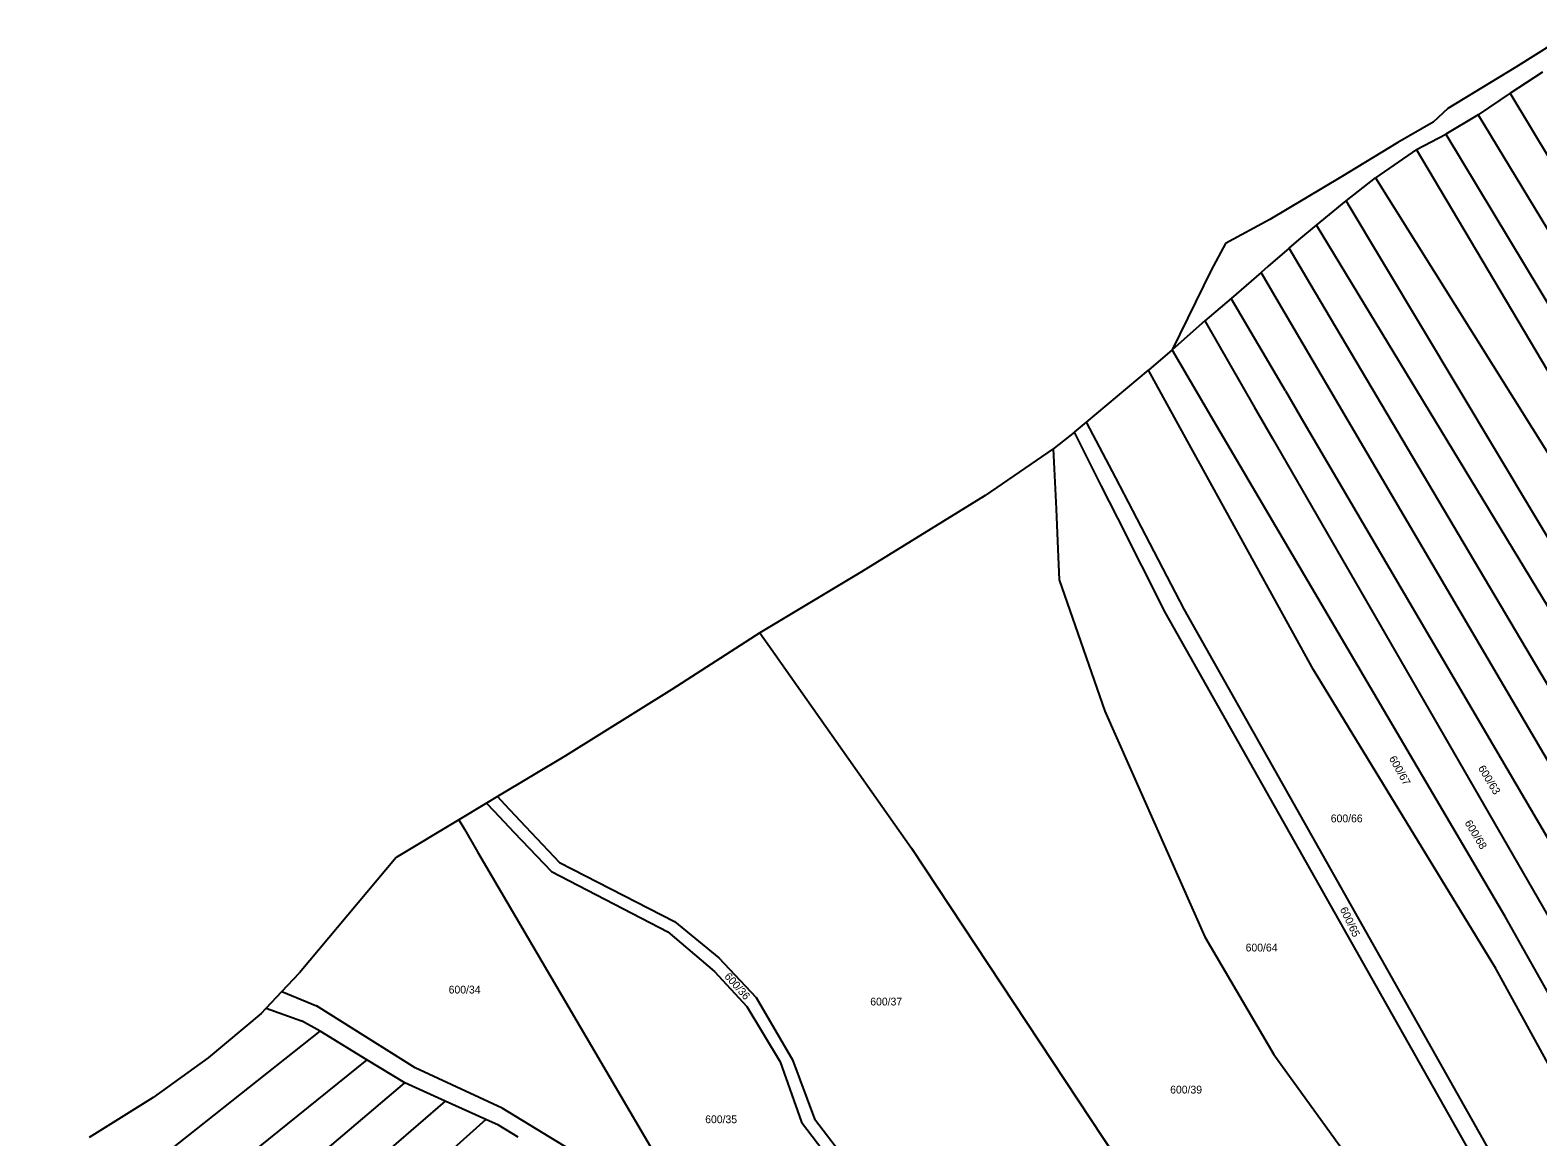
# Model space of a CAD drawing. Extents: x -580630 to -576196, y -1189024 to -1183567.
# Drawn here: x -578819.9 to -578490.7, y -1184779.6 to -1184538 of the extents above; entities that cross this region are included whole.
import ezdxf

# ---------------------------------------------------------------- set-up
doc = ezdxf.new("R2010")
doc.units = 0
for name, color, linetype in [('Vrstva 1', 7, 'Continuous'), ('Vrstva 13', 7, 'Continuous'), ('Vrstva 18', 7, 'Continuous'), ('Vrstva 6', 7, 'Continuous')]:
    doc.layers.add(name, color=color, linetype=linetype)

msp = doc.modelspace()

# ---------------------------------------------------------------- linework, layer by layer
at = {"layer": 'Vrstva 1'}
for p, q in [((-578496.8, -1184551.76), (-578489.64, -1184547.14)), ((-578496.8, -1184551.76), (-578503.77, -1184556.47)), ((-578503.77, -1184556.47), (-578510.81, -1184560.71)), ((-578517.19, -1184564.06), (-578510.81, -1184560.71)), ((-578517.19, -1184564.06), (-578526.16, -1184570.28)), ((-578532.58, -1184575.28), (-578526.16, -1184570.28)), ((-578539.08, -1184580.57), (-578532.58, -1184575.28)), ((-578545.02, -1184585.63), (-578542.88, -1184583.81)), ((-578542.88, -1184583.81), (-578539.08, -1184580.57)), ((-578545.02, -1184585.63), (-578549.65, -1184589.64)), ((-578549.65, -1184589.64), (-578551.16, -1184590.95)), ((-578551.16, -1184590.95), (-578557.66, -1184596.59)), ((-578557.66, -1184596.59), (-578563.47, -1184601.48)), ((-578545.85, -1184616.75), (-578557.66, -1184596.59)), ((-578563.47, -1184601.48), (-578570.58, -1184607.81)), ((-578764.98, -1184747.9), (-578757.41, -1184750.99)), ((-578768.41, -1184751.52), (-578760.64, -1184754.27)), ((-578735.83, -1184764.58), (-578757.41, -1184750.99)), ((-578756.62, -1184756.57), (-578760.64, -1184754.27)), ((-578746.38, -1184762.81), (-578756.62, -1184756.57)), ((-578738.14, -1184767.83), (-578746.38, -1184762.81)), ((-578716.87, -1184773.32), (-578735.83, -1184764.58)), ((-578729.32, -1184771.81), (-578738.14, -1184767.83)), ((-578720.39, -1184775.85), (-578729.32, -1184771.81)), ((-578674.18, -1184799.34), (-578716.87, -1184773.32)), ((-578717.66, -1184777.08), (-578720.39, -1184775.85)), ((-578713.38, -1184779.68), (-578717.66, -1184777.08))]:
    msp.add_line(p, q, dxfattribs=at)
at = {"layer": 'Vrstva 13'}
for p, q in [((-578482.74, -1184538.01), (-578495.55, -1184546.08)), ((-578495.55, -1184546.08), (-578510.35, -1184555.14)), ((-578510.35, -1184555.14), (-578513.55, -1184558.08)), ((-578513.55, -1184558.08), (-578521.27, -1184562.53)), ((-578521.27, -1184562.53), (-578533.77, -1184570.11)), ((-578533.77, -1184570.11), (-578549.22, -1184579.33)), ((-578549.22, -1184579.33), (-578558.92, -1184584.6)), ((-578558.92, -1184584.6), (-578562.03, -1184590.37)), ((-578562.03, -1184590.37), (-578570.58, -1184607.81)), ((-578570.58, -1184607.81), (-578575.76, -1184612.22)), ((-578589.27, -1184623.59), (-578575.76, -1184612.22)), ((-578591.89, -1184625.8), (-578596.3, -1184629.24)), ((-578591.89, -1184625.8), (-578589.27, -1184623.59)), ((-578596.54, -1184629.4), (-578611.43, -1184639.61)), ((-578596.3, -1184629.24), (-578596.54, -1184629.4)), ((-578611.43, -1184639.61), (-578638.39, -1184656.24)), ((-578638.39, -1184656.24), (-578660.58, -1184669.58)), ((-578660.58, -1184669.58), (-578679.83, -1184681.92)), ((-578679.83, -1184681.92), (-578703, -1184696.4)), ((-578703, -1184696.4), (-578717.88, -1184705.33)), ((-578717.88, -1184705.33), (-578720.27, -1184706.77)), ((-578720.27, -1184706.77), (-578726.32, -1184710.4)), ((-578726.32, -1184710.4), (-578739.99, -1184718.61)), ((-578739.99, -1184718.61), (-578761.11, -1184743.8)), ((-578764.98, -1184747.9), (-578761.11, -1184743.8)), ((-578768.41, -1184751.52), (-578764.98, -1184747.9)), ((-578769.5, -1184752.67), (-578768.41, -1184751.52)), ((-578769.5, -1184752.67), (-578781.01, -1184762.36)), ((-578781.01, -1184762.36), (-578793.03, -1184771.05)), ((-578793.03, -1184771.05), (-578807.01, -1184779.73))]:
    msp.add_line(p, q, dxfattribs=at)
at = {"layer": 'Vrstva 6'}
for p, q in [((-578394.57, -1184721.78), (-578496.8, -1184551.76)), ((-578503.77, -1184556.47), (-578461.4, -1184626.51)), ((-578510.81, -1184560.71), (-578468.27, -1184631.48)), ((-578472.18, -1184640.07), (-578517.19, -1184564.06)), ((-578526.16, -1184570.28), (-578476.72, -1184649.27)), ((-578467.05, -1184684.78), (-578532.58, -1184575.28)), ((-578466.3, -1184700.51), (-578539.08, -1184580.57)), ((-578540.44, -1184593.37), (-578545.02, -1184585.63)), ((-578547.89, -1184596.52), (-578551.16, -1184590.95)), ((-578475.15, -1184703.67), (-578540.44, -1184593.37)), ((-578534.83, -1184618.74), (-578547.89, -1184596.52)), ((-578563.47, -1184601.48), (-578552.65, -1184620.24)), ((-578560.81, -1184624.43), (-578570.58, -1184607.81)), ((-578567.22, -1184627.72), (-578575.76, -1184612.22)), ((-578545.85, -1184616.75), (-578541.8, -1184623.66)), ((-578477.35, -1184716.6), (-578534.83, -1184618.74)), ((-578552.65, -1184620.24), (-578548.65, -1184627.18)), ((-578586.05, -1184637.41), (-578591.89, -1184625.8)), ((-578582.84, -1184635.74), (-578589.27, -1184623.59)), ((-578497.84, -1184731.52), (-578560.81, -1184624.43)), ((-578541.8, -1184623.66), (-578483.99, -1184722.3)), ((-578596.54, -1184629.4), (-578595.93, -1184642.53)), ((-578563.36, -1184634.73), (-578567.22, -1184627.72)), ((-578548.65, -1184627.18), (-578480.91, -1184744.64)), ((-578579.18, -1184642.85), (-578582.84, -1184635.74)), ((-578539.7, -1184677.67), (-578563.36, -1184634.73)), ((-578582.46, -1184644.55), (-578586.05, -1184637.41)), ((-578595.93, -1184642.53), (-578595.52, -1184651.32)), ((-578567.92, -1184664.42), (-578579.18, -1184642.85)), ((-578572.05, -1184665.25), (-578582.46, -1184644.55)), ((-578595.52, -1184651.32), (-578595.21, -1184658.03)), ((-578595.21, -1184658.03), (-578585.26, -1184686.69)), ((-578496.01, -1184799.73), (-578572.05, -1184665.25)), ((-578491.82, -1184799.33), (-578567.92, -1184664.42)), ((-578660.58, -1184669.58), (-578657.25, -1184674.31)), ((-578657.25, -1184674.31), (-578652.6, -1184680.91)), ((-578499.9, -1184742.89), (-578539.7, -1184677.67)), ((-578652.6, -1184680.91), (-578627.51, -1184716.57)), ((-578585.26, -1184686.69), (-578563.43, -1184735.98)), ((-578717.88, -1184705.33), (-578716.33, -1184706.99)), ((-578720.27, -1184706.77), (-578718.67, -1184708.45)), ((-578718.67, -1184708.45), (-578714.2, -1184713.16)), ((-578716.33, -1184706.99), (-578711.75, -1184711.87)), ((-578726.32, -1184710.4), (-578725.1, -1184712.47)), ((-578711.75, -1184711.87), (-578704.36, -1184719.75)), ((-578725.1, -1184712.47), (-578722.21, -1184717.4)), ((-578714.2, -1184713.16), (-578706.11, -1184721.67)), ((-578722.21, -1184717.4), (-578674.18, -1184799.34)), ((-578627.51, -1184716.57), (-578582.82, -1184784.22)), ((-578706.11, -1184721.67), (-578680.69, -1184734.87)), ((-578704.36, -1184719.75), (-578679.21, -1184732.59)), ((-578449.19, -1184818.22), (-578497.84, -1184731.52)), ((-578680.69, -1184734.87), (-578670.49, -1184743.51)), ((-578679.21, -1184732.59), (-578669.52, -1184740.55)), ((-578563.43, -1184735.98), (-578548.37, -1184761.66)), ((-578669.52, -1184740.55), (-578661.39, -1184749.2)), ((-578670.49, -1184743.51), (-578663.4, -1184751.12)), ((-578457.94, -1184819.46), (-578499.9, -1184742.89)), ((-578663.4, -1184751.12), (-578656.17, -1184763.26)), ((-578661.39, -1184749.2), (-578653.45, -1184762.83)), ((-578808.29, -1184797.44), (-578756.62, -1184756.57)), ((-578746.38, -1184762.81), (-578797.64, -1184804.08)), ((-578656.17, -1184763.26), (-578651.53, -1184776.38)), ((-578653.45, -1184762.83), (-578648.65, -1184775.66)), ((-578548.37, -1184761.66), (-578521.49, -1184798.71)), ((-578789.26, -1184811.25), (-578738.14, -1184767.83)), ((-578729.32, -1184771.81), (-578819.91, -1184849.93)), ((-578720.39, -1184775.85), (-578810.67, -1184856.12)), ((-578651.53, -1184776.38), (-578637.47, -1184794.81)), ((-578648.65, -1184775.66), (-578635.19, -1184793.24))]:
    msp.add_line(p, q, dxfattribs=at)

# ---------------------------------------------------------------- texts
at = {"layer": 'Vrstva 18'}
for s, rotation, p in [('600/67', 299.02667, (-578523.287, -1184697.004)), ('600/63', 301.26121, (-578503.852, -1184699.126)), ('600/68', 301.26121, (-578506.787, -1184711.073)), ('600/65', 295.53163, (-578534, -1184729.91)), ('600/36', 311.74634, (-578668.458, -1184744.679))]:
    msp.add_text(s, height=1.7, rotation=rotation, dxfattribs=at).set_placement(p)
for s, p in [('600/66', (-578535.936, -1184710.94)), ('600/64', (-578554.526, -1184739.14)), ('600/34', (-578728.533, -1184748.32)), ('600/37', (-578636.483, -1184750.93)), ('600/39', (-578571.003, -1184770.15)), ('600/35', (-578672.52, -1184776.63))]:
    msp.add_text(s, height=1.7, dxfattribs=at).set_placement(p)

doc.saveas('drawing.dxf')
